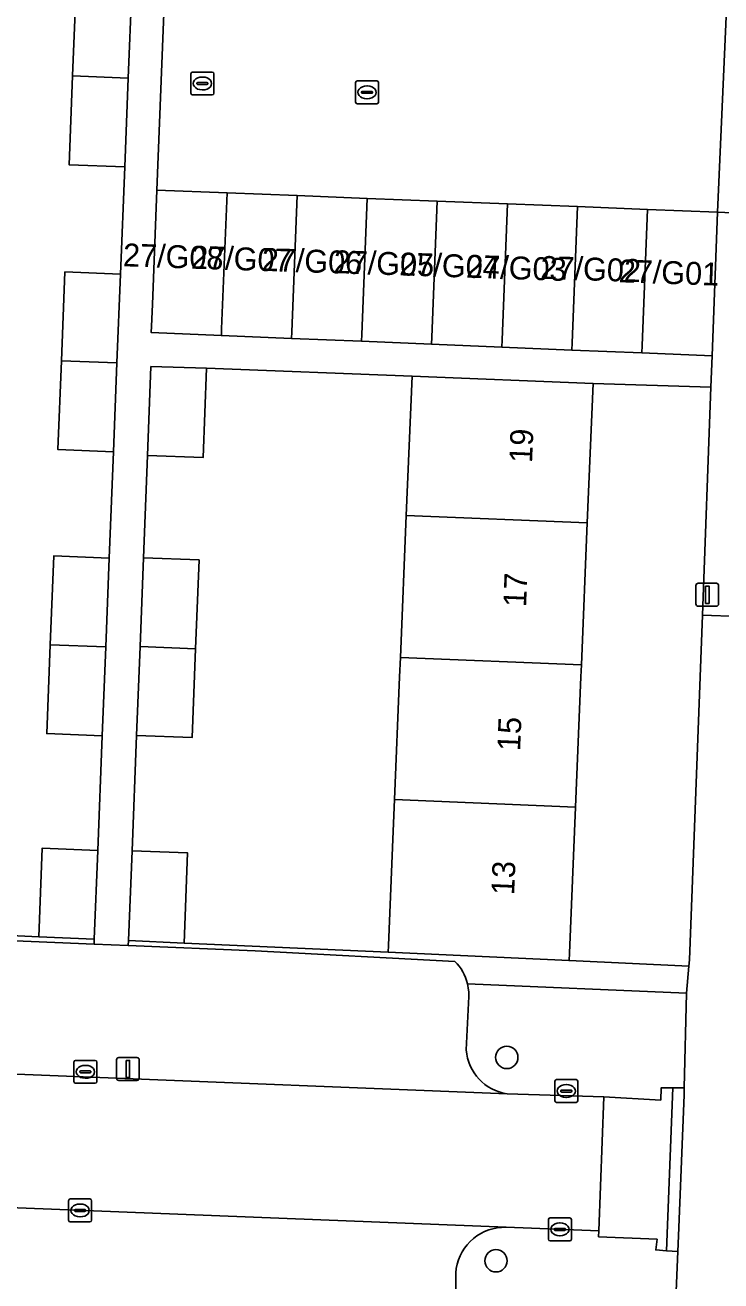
# Model space of a CAD drawing. Extents: x 161354 to 162026, y 386504 to 387460.
# Drawn here: x 161643.9 to 161674.3, y 386723.6 to 386778.4 of the extents above; entities that cross this region are included whole.
import ezdxf

# ---------------------------------------------------------------- set-up
doc = ezdxf.new("R2010")
doc.units = 0
for name, color, linetype in [('IMGEO_Boom', 7, 'Continuous'), ('IMGEO_Erf', 7, 'Continuous'), ('IMGEO_Groenvoorziening', 7, 'Continuous'), ('IMGEO_Kolk', 7, 'Continuous'), ('IMGEO_Lichtmast', 7, 'Continuous'), ('IMGEO_Pand', 7, 'Continuous'), ('IMGEO_Pand_nummerreeks', 7, 'Continuous'), ('IMGEO_Parkeervlak_open', 7, 'Continuous'), ('IMGEO_Rijbaan_lokaal_open', 7, 'Continuous'), ('IMGEO_Rioolput', 7, 'Continuous'), ('IMGEO_Voetpad_open', 7, 'Continuous')]:
    doc.layers.add(name, color=color, linetype=linetype)

msp = doc.modelspace()

# ---------------------------------------------------------------- linework, layer by layer
at = {"layer": 'IMGEO_Boom'}
for centre in [(161664.951, 386733.393), (161664.481, 386724.517)]:
    msp.add_circle(centre, 0.489, dxfattribs=at)
at = {"layer": 'IMGEO_Erf'}
msp.add_lwpolyline([(161636.008, 386739.054), (161644.512, 386738.659), (161644.664, 386742.519), (161647.092, 386742.423), (161647.289, 386747.428), (161644.861, 386747.524), (161645.014, 386751.401), (161645.167, 386755.278), (161647.595, 386755.182), (161647.778, 386759.825), (161645.35, 386759.92), (161645.503, 386763.797), (161645.656, 386767.674), (161648.084, 386767.578), (161648.269, 386772.252), (161645.841, 386772.348), (161645.993, 386776.225), (161646.146, 386780.102)], dxfattribs=at)
for points in [[(161660.564, 386757.048), (161660.816, 386763.117), (161651.845, 386763.469), (161651.693, 386759.57), (161649.265, 386759.665), (161649.091, 386755.198), (161651.519, 386755.104), (161651.363, 386751.227), (161651.212, 386747.35), (161648.784, 386747.444), (161648.588, 386742.41), (161651.016, 386742.315), (161650.863, 386738.384), (161659.773, 386737.977), (161659.785, 386738.271), (161659.992, 386743.267), (161660.049, 386744.647), (161660.272, 386750), (161660.307, 386750.848)], [(161673.492, 386752.697), (161673.863, 386762.64), (161668.722, 386762.806), (161668.469, 386756.72), (161668.212, 386750.52), (161668.19, 386750), (161667.954, 386744.319), (161667.69, 386737.943), (161667.676, 386737.617), (161672.905, 386737.378), (161672.929, 386737.647), (161673.391, 386750)]]:
    msp.add_lwpolyline(points, close=True, dxfattribs=at)
at = {"layer": 'IMGEO_Groenvoorziening'}
for points in [[(161672.802, 386736.201), (161663.233, 386736.608), (161663.269, 386736.424), (161663.289, 386736.237), (161663.292, 386736.049), (161663.178, 386733.716)], [(161664.971, 386731.797), (161669.197, 386731.672), (161671.678, 386731.526), (161671.698, 386732.067), (161672.205, 386732.064), (161672.705, 386732.061), (161672.802, 386736.201)], [(161672.252, 386720.745), (161672.419, 386724.921), (161671.927, 386724.955), (161671.459, 386724.986), (161671.513, 386725.456), (161668.962, 386725.564), (161668.978, 386725.819), (161664.918, 386725.979), (161664.726, 386725.975), (161664.535, 386725.953), (161664.347, 386725.915), (161664.163, 386725.86), (161663.984, 386725.789), (161663.813, 386725.702), (161663.65, 386725.6), (161663.497, 386725.484), (161663.355, 386725.355), (161663.225, 386725.214), (161663.108, 386725.062), (161663.005, 386724.899), (161662.917, 386724.729), (161662.845, 386724.551), (161662.789, 386724.367), (161662.749, 386724.179), (161662.727, 386723.988), (161662.721, 386723.847), (161662.71, 386722.474)]]:
    msp.add_lwpolyline(points, dxfattribs=at)
msp.add_arc((161665.295, 386733.897), 2.125, 184.8827, 261.2291, dxfattribs=at)
at = {"layer": 'IMGEO_Kolk'}
for p, q in [((161658.35, 386775.083), (161658.35, 386775.935)), ((161658.425, 386776.009), (161659.277, 386776.009)), ((161658.838, 386775.789), (161658.863, 386775.789)), ((161659.351, 386775.935), (161659.351, 386775.083)), ((161658.609, 386775.503), (161658.609, 386775.515)), ((161659.047, 386775.466), (161658.649, 386775.466)), ((161658.652, 386775.552), (161659.05, 386775.552)), ((161658.861, 386775.229), (161658.836, 386775.229)), ((161659.093, 386775.515), (161659.093, 386775.503)), ((161659.277, 386775.009), (161658.425, 386775.009)), ((161646.052, 386732.336), (161646.052, 386733.188)), ((161646.127, 386733.262), (161646.979, 386733.262)), ((161646.54, 386733.042), (161646.565, 386733.042)), ((161647.053, 386733.188), (161647.053, 386732.336)), ((161646.311, 386732.756), (161646.311, 386732.768)), ((161646.749, 386732.719), (161646.351, 386732.719)), ((161646.354, 386732.805), (161646.752, 386732.805)), ((161646.563, 386732.482), (161646.538, 386732.482)), ((161646.795, 386732.768), (161646.795, 386732.756)), ((161667.05, 386731.498), (161667.05, 386732.35)), ((161667.125, 386732.424), (161667.977, 386732.424)), ((161668.051, 386732.35), (161668.051, 386731.498)), ((161646.979, 386732.262), (161646.127, 386732.262)), ((161667.309, 386731.918), (161667.309, 386731.93)), ((161667.747, 386731.881), (161667.349, 386731.881)), ((161667.352, 386731.967), (161667.75, 386731.967)), ((161667.538, 386732.204), (161667.563, 386732.204)), ((161667.793, 386731.93), (161667.793, 386731.918)), ((161667.977, 386731.424), (161667.125, 386731.424)), ((161667.561, 386731.644), (161667.536, 386731.644)), ((161645.819, 386726.286), (161645.819, 386727.138)), ((161645.894, 386727.212), (161646.746, 386727.212)), ((161646.307, 386726.992), (161646.332, 386726.992)), ((161646.82, 386727.138), (161646.82, 386726.286)), ((161646.078, 386726.706), (161646.078, 386726.718)), ((161646.516, 386726.669), (161646.118, 386726.669)), ((161646.121, 386726.755), (161646.519, 386726.755)), ((161646.33, 386726.432), (161646.305, 386726.432)), ((161646.562, 386726.718), (161646.562, 386726.706)), ((161666.772, 386725.459), (161666.772, 386726.311)), ((161666.847, 386726.385), (161667.699, 386726.385)), ((161667.773, 386726.311), (161667.773, 386725.459)), ((161646.746, 386726.212), (161645.894, 386726.212)), ((161667.031, 386725.879), (161667.031, 386725.891)), ((161667.469, 386725.842), (161667.071, 386725.842)), ((161667.074, 386725.928), (161667.472, 386725.928)), ((161667.26, 386726.165), (161667.285, 386726.165)), ((161667.515, 386725.891), (161667.515, 386725.879)), ((161667.699, 386725.385), (161666.847, 386725.385)), ((161667.283, 386725.605), (161667.258, 386725.605))]:
    msp.add_line(p, q, dxfattribs=at)
for points in [[(161658.35, 386775.083), (161658.35, 386775.935)], [(161658.425, 386776.009), (161659.277, 386776.009)], [(161659.351, 386775.935), (161659.351, 386775.083)], [(161659.277, 386775.009), (161658.425, 386775.009)], [(161646.052, 386732.336), (161646.052, 386733.188)], [(161646.127, 386733.262), (161646.979, 386733.262)], [(161647.053, 386733.188), (161647.053, 386732.336)], [(161667.05, 386731.498), (161667.05, 386732.35)], [(161667.125, 386732.424), (161667.977, 386732.424)], [(161668.051, 386732.35), (161668.051, 386731.498)], [(161646.979, 386732.262), (161646.127, 386732.262)], [(161667.977, 386731.424), (161667.125, 386731.424)], [(161645.819, 386726.286), (161645.819, 386727.138)], [(161645.894, 386727.212), (161646.746, 386727.212)], [(161646.82, 386727.138), (161646.82, 386726.286)], [(161666.772, 386725.459), (161666.772, 386726.311)], [(161666.847, 386726.385), (161667.699, 386726.385)], [(161667.773, 386726.311), (161667.773, 386725.459)], [(161646.746, 386726.212), (161645.894, 386726.212)], [(161667.699, 386725.385), (161666.847, 386725.385)]]:
    msp.add_lwpolyline(points, dxfattribs=at)
for centre, radius, start, end in [((161658.427, 386775.933), 0.0765, 91.552, 178.448), ((161658.427, 386775.933), 0.0765, 91.552, 178.448), ((161659.275, 386775.933), 0.0765, 1.552, 88.448), ((161659.275, 386775.933), 0.0765, 1.552, 88.448), ((161658.649, 386775.512), 0.0403, 85.8775, 175.7526), ((161658.646, 386775.502), 0.0366, 178.938, 274.7102), ((161659.05, 386775.509), 0.043, 264.8664, 352.4533), ((161659.054, 386775.514), 0.0386, 1.7309, 96.639), ((161658.427, 386775.085), 0.0765, 181.552, 268.448), ((161658.427, 386775.085), 0.0765, 181.552, 268.448), ((161659.275, 386775.085), 0.0765, 271.552, 358.448), ((161659.275, 386775.085), 0.0765, 271.552, 358.448), ((161646.129, 386733.186), 0.0765, 91.552, 178.448), ((161646.129, 386733.186), 0.0765, 91.552, 178.448), ((161646.977, 386733.186), 0.0765, 1.552, 88.448), ((161646.977, 386733.186), 0.0765, 1.552, 88.448), ((161646.351, 386732.765), 0.0403, 85.8775, 175.7526), ((161646.348, 386732.755), 0.0366, 178.938, 274.7102), ((161646.752, 386732.762), 0.043, 264.8664, 352.4533), ((161646.756, 386732.767), 0.0386, 1.7309, 96.639), ((161667.127, 386732.348), 0.0765, 91.552, 178.448), ((161667.127, 386732.348), 0.0765, 91.552, 178.448), ((161667.975, 386732.348), 0.0765, 1.552, 88.448), ((161667.975, 386732.348), 0.0765, 1.552, 88.448), ((161646.129, 386732.338), 0.0765, 181.552, 268.448), ((161646.129, 386732.338), 0.0765, 181.552, 268.448), ((161646.977, 386732.338), 0.0765, 271.552, 358.448), ((161646.977, 386732.338), 0.0765, 271.552, 358.448), ((161667.349, 386731.927), 0.0403, 85.8775, 175.7526), ((161667.346, 386731.917), 0.0366, 178.938, 274.7102), ((161667.75, 386731.924), 0.043, 264.8664, 352.4533), ((161667.754, 386731.929), 0.0386, 1.7309, 96.639), ((161667.127, 386731.5), 0.0765, 181.552, 268.448), ((161667.127, 386731.5), 0.0765, 181.552, 268.448), ((161667.975, 386731.5), 0.0765, 271.552, 358.448), ((161667.975, 386731.5), 0.0765, 271.552, 358.448), ((161645.896, 386727.136), 0.0765, 91.552, 178.448), ((161645.896, 386727.136), 0.0765, 91.552, 178.448), ((161646.744, 386727.136), 0.0765, 1.552, 88.448), ((161646.744, 386727.136), 0.0765, 1.552, 88.448), ((161646.118, 386726.715), 0.0403, 85.8775, 175.7526), ((161646.115, 386726.705), 0.0366, 178.938, 274.7102), ((161646.519, 386726.712), 0.043, 264.8664, 352.4533), ((161646.523, 386726.717), 0.0386, 1.7309, 96.639), ((161666.849, 386726.309), 0.0765, 91.552, 178.448), ((161666.849, 386726.309), 0.0765, 91.552, 178.448), ((161667.697, 386726.309), 0.0765, 1.552, 88.448), ((161667.697, 386726.309), 0.0765, 1.552, 88.448), ((161645.896, 386726.288), 0.0765, 181.552, 268.448), ((161645.896, 386726.288), 0.0765, 181.552, 268.448), ((161646.744, 386726.288), 0.0765, 271.552, 358.448), ((161646.744, 386726.288), 0.0765, 271.552, 358.448), ((161667.071, 386725.888), 0.0403, 85.8775, 175.7526), ((161667.068, 386725.878), 0.0366, 178.938, 274.7102), ((161667.472, 386725.885), 0.043, 264.8664, 352.4533), ((161667.476, 386725.89), 0.0386, 1.7309, 96.639), ((161666.849, 386725.461), 0.0765, 181.552, 268.448), ((161666.849, 386725.461), 0.0765, 181.552, 268.448), ((161667.697, 386725.461), 0.0765, 271.552, 358.448), ((161667.697, 386725.461), 0.0765, 271.552, 358.448)]:
    msp.add_arc(centre, radius, start, end, dxfattribs=at)
for centre, major_axis, ratio, start_param, end_param in [((161658.837, 386775.509), (-0.387, 0.002), 0.722429, 4.712389, 7.853982), ((161658.862, 386775.509), (-0.39, 0.002), 0.717154, 1.570796, 4.712389), ((161646.539, 386732.762), (-0.387, 0.002), 0.722429, 4.712389, 7.853982), ((161646.564, 386732.762), (-0.39, 0.002), 0.717154, 1.570796, 4.712389), ((161667.537, 386731.924), (-0.387, 0.002), 0.722429, 4.712389, 7.853982), ((161667.562, 386731.924), (-0.39, 0.002), 0.717154, 1.570796, 4.712389), ((161646.306, 386726.712), (-0.387, 0.002), 0.722429, 4.712389, 7.853982), ((161646.331, 386726.712), (-0.39, 0.002), 0.717154, 1.570796, 4.712389), ((161667.259, 386725.885), (-0.387, 0.002), 0.722429, 4.712389, 7.853982), ((161667.284, 386725.885), (-0.39, 0.002), 0.717154, 1.570796, 4.712389)]:
    msp.add_ellipse(centre, major_axis=major_axis, ratio=ratio, start_param=start_param, end_param=end_param, dxfattribs=at)
at = {"layer": 'IMGEO_Lichtmast'}
for p, q in [((161673.214, 386753.183), (161673.214, 386753.983)), ((161673.214, 386753.983), (161673.214, 386753.183)), ((161673.314, 386754.083), (161674.104, 386754.083)), ((161674.104, 386754.083), (161673.314, 386754.083)), ((161674.204, 386753.983), (161674.204, 386753.183)), ((161674.204, 386753.183), (161674.204, 386753.983)), ((161674.104, 386753.083), (161673.314, 386753.083)), ((161673.314, 386753.083), (161674.104, 386753.083)), ((161647.911, 386732.483), (161647.911, 386733.283)), ((161647.911, 386733.283), (161647.911, 386732.483)), ((161648.011, 386733.383), (161648.801, 386733.383)), ((161648.801, 386733.383), (161648.011, 386733.383)), ((161648.901, 386733.283), (161648.901, 386732.483)), ((161648.901, 386732.483), (161648.901, 386733.283)), ((161648.801, 386732.383), (161648.011, 386732.383)), ((161648.011, 386732.383), (161648.801, 386732.383))]:
    msp.add_line(p, q, dxfattribs=at)
for points in [[(161673.634, 386753.958), (161673.784, 386753.958), (161673.784, 386753.208), (161673.634, 386753.208), (161673.634, 386753.958)], [(161648.331, 386733.258), (161648.481, 386733.258), (161648.481, 386732.508), (161648.331, 386732.508), (161648.331, 386733.258)]]:
    msp.add_lwpolyline(points, dxfattribs=at)
for centre, start, end in [((161673.314, 386753.983), 90, 180), ((161673.314, 386753.983), 90, 180), ((161674.104, 386753.983), 0, 90), ((161674.104, 386753.983), 360, 90), ((161673.314, 386753.183), 180, 270), ((161673.314, 386753.183), 180, 270), ((161674.104, 386753.183), 270, 0), ((161674.104, 386753.183), 270, 0), ((161648.011, 386733.283), 90, 180), ((161648.011, 386733.283), 90, 180), ((161648.801, 386733.283), 0, 90), ((161648.801, 386733.283), 360, 90), ((161648.011, 386732.483), 180, 270), ((161648.011, 386732.483), 180, 270), ((161648.801, 386732.483), 270, 0), ((161648.801, 386732.483), 270, 0)]:
    msp.add_arc(centre, 0.1, start, end, dxfattribs=at)
at = {"layer": 'IMGEO_Pand'}
for points in [[(161648.575, 386780.006), (161646.146, 386780.102), (161645.993, 386776.225), (161648.422, 386776.129)], [(161648.422, 386776.129), (161645.993, 386776.225), (161645.841, 386772.348), (161648.269, 386772.252)], [(161652.736, 386771.124), (161649.676, 386771.245), (161649.479, 386766.249), (161649.442, 386765.305), (161649.431, 386765.023), (161652.49, 386764.896), (161652.502, 386765.185)], [(161655.797, 386771.004), (161652.736, 386771.124), (161652.502, 386765.185), (161652.49, 386764.896), (161655.551, 386764.769), (161655.563, 386765.064)], [(161658.858, 386770.883), (161655.797, 386771.004), (161655.563, 386765.064), (161655.551, 386764.769), (161658.611, 386764.643), (161658.623, 386764.944)], [(161661.918, 386770.762), (161658.858, 386770.883), (161658.623, 386764.944), (161658.611, 386764.643), (161661.671, 386764.516), (161661.684, 386764.823)], [(161664.978, 386770.642), (161661.918, 386770.762), (161661.684, 386764.823), (161661.671, 386764.516), (161664.731, 386764.389), (161664.744, 386764.703)], [(161668.039, 386770.521), (161664.978, 386770.642), (161664.744, 386764.703), (161664.731, 386764.389), (161667.792, 386764.263), (161667.805, 386764.582)], [(161671.1, 386770.401), (161668.039, 386770.521), (161667.805, 386764.582), (161667.792, 386764.263), (161670.851, 386764.136), (161670.865, 386764.462)], [(161674.16, 386770.28), (161671.1, 386770.401), (161670.865, 386764.462), (161670.851, 386764.136), (161673.914, 386764.009)], [(161648.084, 386767.578), (161645.656, 386767.674), (161645.503, 386763.797), (161647.931, 386763.701)], [(161647.931, 386763.701), (161645.503, 386763.797), (161645.35, 386759.92), (161647.778, 386759.825)], [(161651.845, 386763.469), (161649.411, 386763.542), (161649.265, 386759.665), (161651.693, 386759.57)], [(161668.722, 386762.806), (161660.816, 386763.117), (161660.564, 386757.048), (161668.469, 386756.72)], [(161668.212, 386750.52), (161668.469, 386756.72), (161660.564, 386757.048), (161660.307, 386750.848)], [(161647.595, 386755.182), (161645.167, 386755.278), (161645.014, 386751.401), (161647.442, 386751.305)], [(161649.091, 386755.198), (161648.939, 386751.321), (161651.363, 386751.227), (161651.519, 386755.104)], [(161647.442, 386751.305), (161645.014, 386751.401), (161644.861, 386747.524), (161647.289, 386747.428)], [(161651.363, 386751.227), (161648.939, 386751.321), (161648.784, 386747.444), (161651.212, 386747.35)], [(161667.954, 386744.319), (161668.19, 386750), (161668.212, 386750.52), (161660.307, 386750.848), (161660.272, 386750), (161660.049, 386744.647)], [(161667.954, 386744.319), (161660.049, 386744.647), (161659.992, 386743.267), (161659.785, 386738.271), (161659.773, 386737.977), (161667.676, 386737.617), (161667.69, 386737.943)], [(161647.092, 386742.423), (161644.664, 386742.519), (161644.512, 386738.659), (161646.939, 386738.546)], [(161648.588, 386742.41), (161648.435, 386738.495), (161650.863, 386738.384), (161651.016, 386742.315)]]:
    msp.add_lwpolyline(points, close=True, dxfattribs=at)
at = {"layer": 'IMGEO_Parkeervlak_open'}
for points in [[(161662.691, 386737.582), (161653.964, 386738.048), (161648.426, 386738.277), (161646.931, 386738.339), (161634.204, 386738.865), (161631.084, 386738.994)], [(161663.178, 386733.716), (161663.292, 386736.049), (161663.289, 386736.237), (161663.269, 386736.424), (161663.233, 386736.608)], [(161627.197, 386733.314), (161664.971, 386731.797)], [(161662.721, 386723.847), (161662.727, 386723.988), (161662.749, 386724.179), (161662.789, 386724.367), (161662.845, 386724.551), (161662.917, 386724.729), (161663.005, 386724.899), (161663.108, 386725.062), (161663.225, 386725.214), (161663.355, 386725.355), (161663.497, 386725.484), (161663.65, 386725.6), (161663.813, 386725.702), (161663.984, 386725.789), (161664.163, 386725.86), (161664.347, 386725.915), (161664.535, 386725.953), (161664.726, 386725.975), (161664.918, 386725.979), (161627.043, 386727.474)], [(161662.414, 386721.377), (161662.506, 386721.556), (161662.581, 386721.743), (161662.64, 386721.936), (161662.681, 386722.133), (161662.704, 386722.333), (161662.71, 386722.474), (161662.721, 386723.847)]]:
    msp.add_lwpolyline(points, dxfattribs=at)
for centre, radius, start, end in [((161661.19, 386736.109), 2.103, 13.7301, 44.459), ((161665.295, 386733.897), 2.125, 184.8827, 261.2291)]:
    msp.add_arc(centre, radius, start, end, dxfattribs=at)
at = {"layer": 'IMGEO_Rijbaan_lokaal_open'}
for points in [[(161674.914, 386787.36), (161675.047, 386790.367), (161675.953, 386812.802), (161669.913, 386813.127), (161668.905, 386789.144), (161668.838, 386787.542), (161668.208, 386787.592), (161660.659, 386788.058), (161660.349, 386780.679), (161660.29, 386779.28), (161650.005, 386779.713), (161649.676, 386771.245), (161652.736, 386771.124), (161655.797, 386771.004), (161658.858, 386770.883), (161661.918, 386770.762), (161664.978, 386770.642), (161668.039, 386770.521), (161671.1, 386770.401), (161674.16, 386770.28)], [(161669.197, 386731.672), (161664.971, 386731.797), (161627.197, 386733.314), (161623.026, 386733.529), (161622.797, 386727.641), (161627.043, 386727.474), (161664.918, 386725.979), (161668.978, 386725.819)], [(161672.205, 386732.064), (161671.698, 386732.067), (161671.678, 386731.526), (161669.197, 386731.672), (161668.978, 386725.819), (161668.962, 386725.564), (161671.513, 386725.456), (161671.459, 386724.986), (161671.927, 386724.955)]]:
    msp.add_lwpolyline(points, close=True, dxfattribs=at)
msp.add_lwpolyline([(161675.083, 386752.632), (161673.492, 386752.697), (161673.391, 386750), (161672.929, 386737.647), (161672.905, 386737.378), (161672.802, 386736.201), (161672.705, 386732.061), (161672.693, 386731.752), (161672.447, 386725.608), (161672.419, 386724.921), (161672.252, 386720.745)], dxfattribs=at)
at = {"layer": 'IMGEO_Rioolput'}
for p, q in [((161651.161, 386775.47), (161651.161, 386776.322)), ((161651.236, 386776.396), (161652.088, 386776.396)), ((161652.162, 386776.322), (161652.162, 386775.47)), ((161651.42, 386775.89), (161651.42, 386775.902)), ((161651.858, 386775.853), (161651.46, 386775.853)), ((161651.463, 386775.939), (161651.861, 386775.939)), ((161651.649, 386776.176), (161651.674, 386776.176)), ((161651.904, 386775.902), (161651.904, 386775.89)), ((161652.088, 386775.396), (161651.236, 386775.396)), ((161651.672, 386775.616), (161651.647, 386775.616))]:
    msp.add_line(p, q, dxfattribs=at)
for points in [[(161651.161, 386775.47), (161651.161, 386776.322)], [(161651.236, 386776.396), (161652.088, 386776.396)], [(161652.162, 386776.322), (161652.162, 386775.47)], [(161652.088, 386775.396), (161651.236, 386775.396)]]:
    msp.add_lwpolyline(points, dxfattribs=at)
for centre, radius, start, end in [((161651.238, 386776.32), 0.0765, 91.552, 178.448), ((161651.238, 386776.32), 0.0765, 91.552, 178.448), ((161652.086, 386776.32), 0.0765, 1.552, 88.448), ((161652.086, 386776.32), 0.0765, 1.552, 88.448), ((161651.46, 386775.899), 0.0403, 85.8775, 175.7526), ((161651.457, 386775.889), 0.0366, 178.938, 274.7102), ((161651.861, 386775.896), 0.043, 264.8664, 352.4533), ((161651.865, 386775.901), 0.0386, 1.7309, 96.639), ((161651.238, 386775.472), 0.0765, 181.552, 268.448), ((161651.238, 386775.472), 0.0765, 181.552, 268.448), ((161652.086, 386775.472), 0.0765, 271.552, 358.448), ((161652.086, 386775.472), 0.0765, 271.552, 358.448)]:
    msp.add_arc(centre, radius, start, end, dxfattribs=at)
for centre, major_axis, ratio, start_param, end_param in [((161651.648, 386775.896), (-0.387, 0.002), 0.722429, 4.712389, 7.853982), ((161651.673, 386775.896), (-0.39, 0.002), 0.717154, 1.570796, 4.712389)]:
    msp.add_ellipse(centre, major_axis=major_axis, ratio=ratio, start_param=start_param, end_param=end_param, dxfattribs=at)
at = {"layer": 'IMGEO_Voetpad_open'}
for points in [[(161677.659, 386812.832), (161675.953, 386812.802), (161675.047, 386790.367), (161675.546, 386790.345), (161675.413, 386787.338), (161674.914, 386787.36), (161674.16, 386770.28), (161675.769, 386770.211), (161675.785, 386770.63), (161676.176, 386781.091), (161676.369, 386785.812), (161676.442, 386787.387)], [(161675.49, 386762.782), (161675.769, 386770.211), (161674.16, 386770.28), (161673.914, 386764.009), (161673.863, 386762.64), (161673.492, 386752.697), (161675.083, 386752.632)], [(161672.693, 386731.752), (161672.705, 386732.061), (161672.205, 386732.064), (161671.927, 386724.955), (161672.419, 386724.921), (161672.447, 386725.608)]]:
    msp.add_lwpolyline(points, close=True, dxfattribs=at)
for points in [[(161648.575, 386780.006), (161648.422, 386776.129), (161648.269, 386772.252), (161648.084, 386767.578), (161647.931, 386763.701), (161647.778, 386759.825), (161647.595, 386755.182), (161647.442, 386751.305), (161647.289, 386747.428), (161647.092, 386742.423), (161646.939, 386738.546), (161646.931, 386738.339), (161648.426, 386738.277), (161648.435, 386738.495), (161648.588, 386742.41), (161648.784, 386747.444), (161648.939, 386751.321), (161649.091, 386755.198), (161649.265, 386759.665), (161649.411, 386763.542), (161651.845, 386763.469), (161660.816, 386763.117), (161668.722, 386762.806), (161673.863, 386762.64), (161673.914, 386764.009), (161670.851, 386764.136), (161667.792, 386764.263), (161664.731, 386764.389), (161661.671, 386764.516), (161658.611, 386764.643), (161655.551, 386764.769), (161652.49, 386764.896), (161649.431, 386765.023), (161649.442, 386765.305), (161649.479, 386766.249), (161649.676, 386771.245), (161650.005, 386779.713)], [(161631.084, 386738.994), (161634.204, 386738.865), (161646.931, 386738.339), (161646.939, 386738.546), (161644.512, 386738.659), (161636.008, 386739.054), (161628.233, 386739.415), (161624.654, 386739.581)], [(161667.676, 386737.617), (161659.773, 386737.977), (161650.863, 386738.384), (161648.435, 386738.495), (161648.426, 386738.277), (161653.964, 386738.048), (161662.691, 386737.582)], [(161663.233, 386736.608), (161672.802, 386736.201), (161672.905, 386737.378), (161667.676, 386737.617)]]:
    msp.add_lwpolyline(points, dxfattribs=at)
msp.add_arc((161661.19, 386736.109), 2.103, 13.7301, 44.459, dxfattribs=at)

# ---------------------------------------------------------------- texts
at = {"layer": 'IMGEO_Pand_nummerreeks'}
for s, rotation, p in [('27/G08', 358.0405, (161648.181, 386767.919)), ('27/G07', 358.0405, (161651.154, 386767.82)), ('27/G06', 358.0405, (161654.239, 386767.721)), ('27/G05', 358.0405, (161657.38, 386767.622)), ('27/G04', 358.0405, (161660.245, 386767.522)), ('27/G03', 358.0405, (161663.165, 386767.423)), ('27/G02', 358.0405, (161666.409, 386767.374)), ('27/G01', 358.0405, (161669.826, 386767.221)), ('19', 87.6224, (161666.055, 386759.323)), ('17', 87.6233, (161665.794, 386753.035)), ('15', 87.6233, (161665.533, 386746.746)), ('13', 87.6224, (161665.272, 386740.458))]:
    msp.add_text(s, height=1, rotation=rotation, dxfattribs=at).set_placement(p)

doc.saveas('drawing.dxf')
